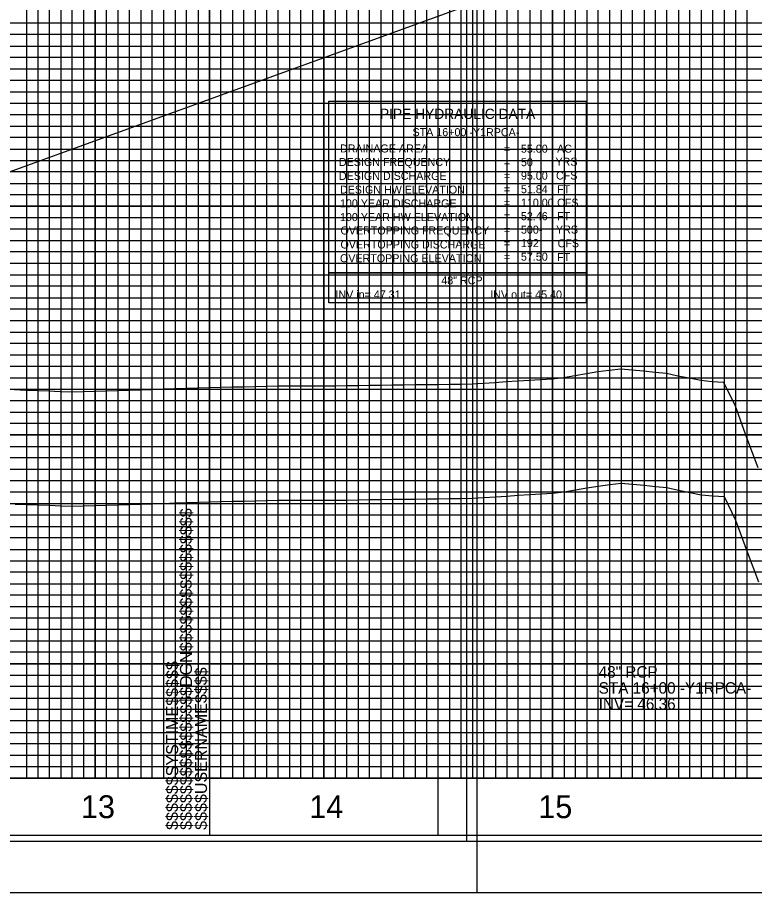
# Model space of a CAD drawing. Extents: x 2345490 to 2445302, y 465165 to 573888.
# Drawn here: x 2412161.4 to 2412483.6, y 544805.5 to 545188 of the extents above; entities that cross this region are included whole.
import ezdxf

# ---------------------------------------------------------------- set-up
doc = ezdxf.new("R2010")
doc.units = 0
for name, color, linetype in [('Old_Level_1', 7, 'Continuous'), ('Old_Level_18', 7, 'Continuous'), ('Old_Level_2', 7, 'Continuous'), ('Old_Level_3', 7, 'Continuous'), ('Old_Level_4', 7, 'Continuous'), ('Old_Level_40', 7, 'Continuous'), ('Old_Level_41', 7, 'Continuous'), ('Old_Level_42', 7, 'Continuous'), ('Old_Level_43', 7, 'Continuous'), ('Old_Level_50', 7, 'Continuous'), ('Old_Level_51', 7, 'Continuous'), ('Old_Level_57', 7, 'Continuous'), ('Old_Level_61', 7, 'Continuous'), ('Old_Level_63', 7, 'Continuous')]:
    doc.layers.add(name, color=color, linetype=linetype)

msp = doc.modelspace()

# ---------------------------------------------------------------- linework, layer by layer
at = {"layer": 'Old_Level_1'}
for points in [[(2412395.325, 544980.14675), (2412400.325, 544980.639), (2412405.325, 544981.4975), (2412410.325, 544982.35575), (2412415.325, 544983.214), (2412420.325, 544983.877), (2412425.325, 544984.47375), (2412430.325, 544984.03575), (2412435.325, 544983.53325), (2412440.325, 544983.03075), (2412445.325, 544982.553), (2412450.325, 544981.4505), (2412455.325, 544980.44225), (2412460.325, 544979.43675), (2412465.325, 544978.88075), (2412470.325, 544978.62875), (2412475.325, 544968.33425), (2412480.325, 544954.416), (2412485.325, 544941.28725)], [(2412160.325, 544975.355), (2412165.325, 544975.16575), (2412170.325, 544974.97675), (2412175.325, 544974.7875), (2412180.325, 544974.59825), (2412185.325, 544974.3785), (2412190.325, 544974.4965), (2412195.325, 544974.651), (2412200.325, 544974.8175), (2412205.325, 544974.984), (2412210.325, 544975.1505), (2412215.325, 544975.31675), (2412220.325, 544975.48325), (2412225.325, 544975.64975), (2412230.325, 544975.81625), (2412235.325, 544975.98275), (2412240.325, 544976.149), (2412245.325, 544976.3), (2412250.325, 544976.417), (2412255.325, 544976.534), (2412260.325, 544976.651), (2412265.325, 544976.768), (2412270.325, 544976.885), (2412275.325, 544976.96675), (2412280.325, 544976.9805), (2412285.325, 544976.994), (2412290.325, 544977.00775), (2412295.325, 544977.02125), (2412300.325, 544977.035), (2412305.325, 544977.10475), (2412310.325, 544977.2005), (2412315.325, 544977.29625), (2412320.325, 544977.3655), (2412325.325, 544977.42425), (2412330.325, 544977.48275), (2412335.325, 544977.5415), (2412340.325, 544977.6), (2412345.325, 544977.65875), (2412350.325, 544977.71725), (2412355.325, 544977.776), (2412360.325, 544977.85375), (2412365.325, 544978.18825), (2412370.325, 544978.51475), (2412375.325, 544978.84125), (2412380.325, 544979.1675), (2412385.325, 544979.494), (2412390.325, 544979.8205), (2412395.325, 544980.14675)]]:
    msp.add_lwpolyline(points, dxfattribs=at)
at = {"layer": 'Old_Level_18'}
msp.add_line((2412245.325, 544830.52975), (2412245.325, 544830.52975), dxfattribs=at)
msp.add_line((2412245.325, 544830.52975), (2412245.325, 544830.52975), dxfattribs=at)
for points in [[(2412345.325, 545880.52975), (2410845.325, 545880.52975), (2410845.325, 544830.52975), (2412345.325, 544830.52975)], [(2413745.325, 545880.52975), (2412245.325, 545880.52975), (2412245.325, 544830.52975), (2413745.325, 544830.52975)]]:
    msp.add_lwpolyline(points, close=True, dxfattribs=at)
at = {"layer": 'Old_Level_2'}
msp.add_line((2412095.325, 545097.802), (2412405.325, 545210.5295), dxfattribs=at)
at = {"layer": 'Old_Level_4'}
for p, q in [((2412297.4775, 545151.48375), (2412409.9775, 545151.48375)), ((2412297.4775, 545076.48375), (2412297.4775, 545151.48375)), ((2412409.9775, 545151.48375), (2412409.9775, 545076.48375)), ((2412409.9775, 545076.48375), (2412297.4775, 545076.48375))]:
    msp.add_line(p, q, dxfattribs=at)
msp.add_lwpolyline([(2412297.4775, 545076.48375), (2412409.9775, 545076.48375), (2412409.9775, 545063.26875), (2412297.4775, 545063.26875)], close=True, dxfattribs=at)
at = {"layer": 'Old_Level_40'}
msp.add_line((2412245.325, 544830.52975), (2412245.325, 544830.52975), dxfattribs=at)
msp.add_line((2412245.325, 544830.52975), (2412245.325, 544830.52975), dxfattribs=at)
msp.add_line((2412245.325, 544830.52975), (2412245.325, 544830.52975), dxfattribs=at)
msp.add_line((2412245.325, 544830.52975), (2412245.325, 544830.52975), dxfattribs=at)
at = {"layer": 'Old_Level_41'}
for p, q in [((2412345.325, 544855.52975), (2410845.325, 544855.52975)), ((2413745.325, 544855.52975), (2412245.325, 544855.52975))]:
    msp.add_line(p, q, dxfattribs=at)
for points in [[(2412295.325, 545880.52975), (2412295.325, 544855.52975), (2412345.325, 544855.52975), (2412345.325, 545880.52975)], [(2412320.325, 544855.52975), (2412320.325, 545880.52975), (2412370.325, 545880.52975), (2412370.325, 544855.52975), (2412420.325, 544855.52975), (2412420.325, 545880.52975), (2412470.325, 545880.52975), (2412470.325, 544855.52975), (2412520.325, 544855.52975), (2412520.325, 545880.52975), (2412570.325, 545880.52975), (2412570.325, 544855.52975), (2412620.325, 544855.52975), (2412620.325, 545880.52975), (2412670.325, 545880.52975), (2412670.325, 544855.52975), (2412720.325, 544855.52975), (2412720.325, 545880.52975), (2412770.325, 545880.52975), (2412770.325, 544855.52975), (2412820.325, 544855.52975), (2412820.325, 545880.52975), (2412870.325, 545880.52975)], [(2412395.325, 545880.52975), (2412395.325, 544855.52975), (2412445.325, 544855.52975), (2412445.325, 545880.52975)], [(2412170.325, 545742.97975), (2412170.325, 544855.52975), (2412220.325, 544855.52975), (2412220.325, 545742.97975)], [(2412270.325, 545742.97975), (2412270.325, 544855.52975)], [(2412345.325, 545180.52975), (2410845.325, 545180.52975), (2410845.325, 545130.52975), (2412345.325, 545130.52975)], [(2413745.325, 545180.52975), (2412245.325, 545180.52975), (2412245.325, 545130.52975), (2413745.325, 545130.52975)], [(2412345.325, 545105.52975), (2410845.325, 545105.52975), (2410845.325, 545155.52975), (2412345.325, 545155.52975)], [(2413745.325, 545105.52975), (2412245.325, 545105.52975), (2412245.325, 545155.52975), (2413745.325, 545155.52975)], [(2412345.325, 545080.52975), (2410845.325, 545080.52975), (2410845.325, 545030.52975), (2412345.325, 545030.52975)], [(2413745.325, 545080.52975), (2412245.325, 545080.52975), (2412245.325, 545030.52975), (2413745.325, 545030.52975)], [(2412345.325, 544980.52975), (2410845.325, 544980.52975), (2410845.325, 544930.52975), (2412345.325, 544930.52975)], [(2413745.325, 544980.52975), (2412245.325, 544980.52975), (2412245.325, 544930.52975), (2413745.325, 544930.52975)], [(2412345.325, 544905.52975), (2410845.325, 544905.52975), (2410845.325, 544955.52975), (2412345.325, 544955.52975)], [(2413745.325, 544905.52975), (2412245.325, 544905.52975), (2412245.325, 544955.52975), (2413745.325, 544955.52975)], [(2412345.325, 544880.52975), (2410845.325, 544880.52975)], [(2413745.325, 544880.52975), (2412245.325, 544880.52975)], [(2412282.825, 544830.52975), (2412282.825, 544830.52975)]]:
    msp.add_lwpolyline(points, dxfattribs=at)
at = {"layer": 'Old_Level_42'}
for points in [[(2412195.325, 545742.97975), (2412195.325, 544855.52975), (2412245.325, 544855.52975), (2412245.325, 545742.97975)], [(2412295.325, 545742.97975), (2412295.325, 544855.52975), (2412345.325, 544855.52975)], [(2412345.325, 545005.52975), (2410845.325, 545005.52975), (2410845.325, 545055.52975), (2412345.325, 545055.52975)], [(2413745.325, 545005.52975), (2412245.325, 545005.52975), (2412245.325, 545055.52975), (2413745.325, 545055.52975)]]:
    msp.add_lwpolyline(points, dxfattribs=at)
at = {"layer": 'Old_Level_43'}
for points in [[(2412300.325, 545880.52975), (2412300.325, 544855.52975), (2412305.325, 544855.52975), (2412305.325, 545880.52975)], [(2412310.325, 545880.52975), (2412310.325, 544855.52975), (2412315.325, 544855.52975), (2412315.325, 545880.52975)], [(2412325.325, 545880.52975), (2412325.325, 544855.52975), (2412330.325, 544855.52975), (2412330.325, 545880.52975)], [(2412335.325, 545880.52975), (2412335.325, 544855.52975), (2412340.325, 544855.52975), (2412340.325, 545880.52975)], [(2412350.325, 545880.52975), (2412350.325, 544855.52975), (2412355.325, 544855.52975), (2412355.325, 545880.52975)], [(2412360.325, 545880.52975), (2412360.325, 544855.52975), (2412365.325, 544855.52975), (2412365.325, 545880.52975)], [(2412375.325, 545880.52975), (2412375.325, 544855.52975), (2412380.325, 544855.52975), (2412380.325, 545880.52975)], [(2412385.325, 545880.52975), (2412385.325, 544855.52975), (2412390.325, 544855.52975), (2412390.325, 545880.52975)], [(2412400.325, 545880.52975), (2412400.325, 544855.52975), (2412405.325, 544855.52975), (2412405.325, 545880.52975)], [(2412410.325, 545880.52975), (2412410.325, 544855.52975), (2412415.325, 544855.52975), (2412415.325, 545880.52975)], [(2412425.325, 545880.52975), (2412425.325, 544855.52975), (2412430.325, 544855.52975), (2412430.325, 545880.52975)], [(2412435.325, 545880.52975), (2412435.325, 544855.52975), (2412440.325, 544855.52975), (2412440.325, 545880.52975)], [(2412450.325, 545880.52975), (2412450.325, 544855.52975), (2412455.325, 544855.52975), (2412455.325, 545880.52975)], [(2412460.325, 544855.52975), (2412465.325, 544855.52975), (2412465.325, 545880.52975)], [(2412460.325, 545880.52975), (2412460.325, 544855.52975)], [(2412475.325, 545880.52975), (2412475.325, 544855.52975), (2412480.325, 544855.52975), (2412480.325, 545880.52975)], [(2412165.325, 545742.97975), (2412165.325, 544855.52975), (2412175.325, 544855.52975), (2412175.325, 545742.97975)], [(2412180.325, 545742.97975), (2412180.325, 544855.52975), (2412185.325, 544855.52975), (2412185.325, 545742.97975)], [(2412190.325, 545742.97975), (2412190.325, 544855.52975), (2412200.325, 544855.52975), (2412200.325, 545742.97975)], [(2412205.325, 545742.97975), (2412205.325, 544855.52975), (2412210.325, 544855.52975), (2412210.325, 545742.97975)], [(2412215.325, 545742.97975), (2412215.325, 544855.52975), (2412225.325, 544855.52975), (2412225.325, 545742.97975)], [(2412230.325, 545742.97975), (2412230.325, 544855.52975)], [(2412230.325, 544855.52975), (2412235.325, 544855.52975), (2412235.325, 545742.97975)], [(2412240.325, 545742.97975), (2412240.325, 544855.52975), (2412250.325, 544855.52975), (2412250.325, 545742.97975)], [(2412255.325, 545742.97975), (2412255.325, 544855.52975), (2412260.325, 544855.52975), (2412260.325, 545742.97975)], [(2412265.325, 545742.97975), (2412265.325, 544855.52975), (2412275.325, 544855.52975), (2412275.325, 545742.97975)], [(2412280.325, 545742.97975), (2412280.325, 544855.52975), (2412285.325, 544855.52975), (2412285.325, 545742.97975)], [(2412290.325, 545742.97975), (2412290.325, 544855.52975), (2412300.325, 544855.52975)], [(2412295.325, 545185.52975), (2410895.325, 545185.52975), (2410895.325, 545175.52975), (2412295.325, 545175.52975)], [(2413695.325, 545185.52975), (2412295.325, 545185.52975), (2412295.325, 545175.52975), (2413695.325, 545175.52975)], [(2412295.325, 545170.52975), (2410895.325, 545170.52975), (2410895.325, 545165.52975), (2412295.325, 545165.52975)], [(2413695.325, 545170.52975), (2412295.325, 545170.52975), (2412295.325, 545165.52975), (2413695.325, 545165.52975)], [(2412295.325, 545160.52975), (2410895.325, 545160.52975), (2410895.325, 545150.52975), (2412295.325, 545150.52975)], [(2413695.325, 545160.52975), (2412295.325, 545160.52975), (2412295.325, 545150.52975), (2413695.325, 545150.52975)], [(2412295.325, 545145.52975), (2410895.325, 545145.52975), (2410895.325, 545140.52975), (2412295.325, 545140.52975)], [(2413695.325, 545145.52975), (2412295.325, 545145.52975), (2412295.325, 545140.52975), (2413695.325, 545140.52975)], [(2412295.325, 545135.52975), (2410895.325, 545135.52975), (2410895.325, 545125.52975), (2412295.325, 545125.52975)], [(2413695.325, 545135.52975), (2412295.325, 545135.52975), (2412295.325, 545125.52975), (2413695.325, 545125.52975)], [(2412295.325, 545120.52975), (2410895.325, 545120.52975), (2410895.325, 545115.52975), (2412295.325, 545115.52975)], [(2413695.325, 545120.52975), (2412295.325, 545120.52975), (2412295.325, 545115.52975), (2413695.325, 545115.52975)], [(2412295.325, 545110.52975), (2410895.325, 545110.52975), (2410895.325, 545100.52975), (2412295.325, 545100.52975)], [(2413695.325, 545110.52975), (2412295.325, 545110.52975), (2412295.325, 545100.52975), (2413695.325, 545100.52975)], [(2412295.325, 545095.52975), (2410895.325, 545095.52975), (2410895.325, 545090.52975), (2412295.325, 545090.52975)], [(2413695.325, 545095.52975), (2412295.325, 545095.52975), (2412295.325, 545090.52975), (2413695.325, 545090.52975)], [(2412295.325, 545085.52975), (2410895.325, 545085.52975), (2410895.325, 545075.52975), (2412295.325, 545075.52975)], [(2413695.325, 545085.52975), (2412295.325, 545085.52975), (2412295.325, 545075.52975), (2413695.325, 545075.52975)], [(2412295.325, 545070.52975), (2410895.325, 545070.52975), (2410895.325, 545065.52975), (2412295.325, 545065.52975)], [(2413695.325, 545070.52975), (2412295.325, 545070.52975), (2412295.325, 545065.52975), (2413695.325, 545065.52975)], [(2412295.325, 545060.52975), (2410895.325, 545060.52975)], [(2413695.325, 545060.52975), (2412295.325, 545060.52975)], [(2410895.325, 545050.52975), (2412295.325, 545050.52975)], [(2412295.325, 545050.52975), (2413695.325, 545050.52975)], [(2412295.325, 545045.52975), (2410895.325, 545045.52975), (2410895.325, 545040.52975), (2412295.325, 545040.52975)], [(2413695.325, 545045.52975), (2412295.325, 545045.52975), (2412295.325, 545040.52975), (2413695.325, 545040.52975)], [(2412295.325, 545035.52975), (2410895.325, 545035.52975)], [(2413695.325, 545035.52975), (2412295.325, 545035.52975)], [(2410895.325, 545025.52975), (2412295.325, 545025.52975)], [(2412295.325, 545025.52975), (2413695.325, 545025.52975)], [(2412295.325, 545020.52975), (2410895.325, 545020.52975), (2410895.325, 545015.52975), (2412295.325, 545015.52975)], [(2413695.325, 545020.52975), (2412295.325, 545020.52975), (2412295.325, 545015.52975), (2413695.325, 545015.52975)], [(2412295.325, 545010.52975), (2410895.325, 545010.52975), (2410895.325, 545000.52975), (2412295.325, 545000.52975)], [(2413695.325, 545010.52975), (2412295.325, 545010.52975), (2412295.325, 545000.52975), (2413695.325, 545000.52975)], [(2412295.325, 544995.52975), (2410895.325, 544995.52975), (2410895.325, 544990.52975), (2412295.325, 544990.52975)], [(2413695.325, 544995.52975), (2412295.325, 544995.52975), (2412295.325, 544990.52975), (2413695.325, 544990.52975)], [(2412295.325, 544985.52975), (2410895.325, 544985.52975), (2410895.325, 544975.52975), (2412295.325, 544975.52975)], [(2413695.325, 544985.52975), (2412295.325, 544985.52975), (2412295.325, 544975.52975), (2413695.325, 544975.52975)], [(2412295.325, 544970.52975), (2410895.325, 544970.52975), (2410895.325, 544965.52975), (2412295.325, 544965.52975)], [(2413695.325, 544970.52975), (2412295.325, 544970.52975), (2412295.325, 544965.52975), (2413695.325, 544965.52975)], [(2412295.325, 544960.52975), (2410895.325, 544960.52975), (2410895.325, 544950.52975), (2412295.325, 544950.52975)], [(2413695.325, 544960.52975), (2412295.325, 544960.52975), (2412295.325, 544950.52975), (2413695.325, 544950.52975)], [(2412295.325, 544945.52975), (2410895.325, 544945.52975), (2410895.325, 544940.52975), (2412295.325, 544940.52975)], [(2413695.325, 544945.52975), (2412295.325, 544945.52975), (2412295.325, 544940.52975), (2413695.325, 544940.52975)], [(2412295.325, 544935.52975), (2410895.325, 544935.52975), (2410895.325, 544925.52975), (2412295.325, 544925.52975)], [(2413695.325, 544935.52975), (2412295.325, 544935.52975), (2412295.325, 544925.52975), (2413695.325, 544925.52975)], [(2412295.325, 544920.52975), (2410895.325, 544920.52975), (2410895.325, 544915.52975), (2412295.325, 544915.52975)], [(2413695.325, 544920.52975), (2412295.325, 544920.52975), (2412295.325, 544915.52975), (2413695.325, 544915.52975)], [(2412295.325, 544910.52975), (2410895.325, 544910.52975), (2410895.325, 544900.52975), (2412295.325, 544900.52975)], [(2413695.325, 544910.52975), (2412295.325, 544910.52975), (2412295.325, 544900.52975), (2413695.325, 544900.52975)], [(2412295.325, 544895.52975), (2410895.325, 544895.52975), (2410895.325, 544890.52975), (2412295.325, 544890.52975)], [(2413695.325, 544895.52975), (2412295.325, 544895.52975), (2412295.325, 544890.52975), (2413695.325, 544890.52975)], [(2412295.325, 544885.52975), (2410895.325, 544885.52975), (2410895.325, 544875.52975), (2412295.325, 544875.52975)], [(2413695.325, 544885.52975), (2412295.325, 544885.52975), (2412295.325, 544875.52975), (2413695.325, 544875.52975)], [(2412295.325, 544870.52975), (2410895.325, 544870.52975), (2410895.325, 544865.52975), (2412295.325, 544865.52975)], [(2413695.325, 544870.52975), (2412295.325, 544870.52975), (2412295.325, 544865.52975), (2413695.325, 544865.52975)], [(2412295.325, 544860.52975), (2410895.325, 544860.52975)], [(2413695.325, 544860.52975), (2412295.325, 544860.52975)]]:
    msp.add_lwpolyline(points, dxfattribs=at)
at = {"layer": 'Old_Level_50'}
for points in [[(2412357.825, 545883.07975), (2410691.325, 545883.07975), (2410691.325, 544827.97975), (2412357.825, 544827.97975)], [(2413757.825, 545883.07975), (2412091.325, 545883.07975), (2412091.325, 544827.97975), (2413757.825, 544827.97975)]]:
    msp.add_lwpolyline(points, close=True, dxfattribs=at)
at = {"layer": 'Old_Level_51'}
for points in [[(2412362.325, 545905.52975), (2410678.325, 545905.52975), (2410678.325, 544805.52975), (2412362.325, 544805.52975)], [(2413762.325, 545905.52975), (2412078.325, 545905.52975), (2412078.325, 544805.52975), (2413762.325, 544805.52975)]]:
    msp.add_lwpolyline(points, close=True, dxfattribs=at)
at = {"layer": 'Old_Level_57'}
for p, q in [((2412195.32475, 544855.62975), (2412195.32475, 545405.62975)), ((2412195.32475, 544855.52975), (2412195.32475, 545405.52975)), ((2412295.32475, 544855.62975), (2412295.32475, 545405.62975)), ((2412295.32475, 544855.52975), (2412295.32475, 545405.52975)), ((2412395.32475, 544855.62975), (2412395.32475, 545405.62975)), ((2412395.32475, 544855.52975), (2412395.32475, 545405.52975)), ((2410845.32525, 545155.52975), (2417795.32475, 545155.52975)), ((2410845.32525, 545105.52975), (2417795.32475, 545105.52975)), ((2410845.32525, 545055.52975), (2417795.32475, 545055.52975)), ((2410845.32525, 545005.52975), (2417795.32475, 545005.52975)), ((2410845.32525, 544955.52975), (2417795.32475, 544955.52975)), ((2410845.325, 544905.52975), (2417795.32475, 544905.52975)), ((2410845.32525, 544855.52975), (2417795.32475, 544855.52975))]:
    msp.add_line(p, q, dxfattribs=at)
at = {"layer": 'Old_Level_61'}
for points in [[(2412395.105, 545030.14625), (2412400.105, 545030.6385), (2412405.105, 545031.497), (2412410.105, 545032.35525), (2412415.105, 545033.2135), (2412420.105, 545033.8765), (2412425.105, 545034.47325), (2412430.105, 545034.03525), (2412435.105, 545033.53275), (2412440.105, 545033.03025), (2412445.105, 545032.5525), (2412450.105, 545031.45), (2412455.105, 545030.44175), (2412460.105, 545029.43625), (2412465.105, 545028.88025), (2412470.105, 545028.62825), (2412475.105, 545018.33375), (2412480.105, 545004.4155), (2412485.105, 544991.28675)], [(2412160.105, 545025.3545), (2412165.105, 545025.16525), (2412170.105, 545024.97625), (2412175.105, 545024.787), (2412180.105, 545024.59775), (2412185.105, 545024.378), (2412190.105, 545024.496), (2412195.105, 545024.6505), (2412200.105, 545024.817), (2412205.105, 545024.9835), (2412210.105, 545025.15), (2412215.105, 545025.31625), (2412220.105, 545025.48275), (2412225.105, 545025.64925), (2412230.105, 545025.81575), (2412235.105, 545025.98225), (2412240.105, 545026.1485), (2412245.105, 545026.2995), (2412250.105, 545026.4165), (2412255.105, 545026.5335), (2412260.105, 545026.6505), (2412265.105, 545026.7675), (2412270.105, 545026.8845), (2412275.105, 545026.96625), (2412280.105, 545026.98), (2412285.105, 545026.9935), (2412290.105, 545027.00725), (2412295.105, 545027.02075), (2412300.105, 545027.0345), (2412305.105, 545027.10425), (2412310.105, 545027.2), (2412315.105, 545027.29575), (2412320.105, 545027.365), (2412325.105, 545027.42375), (2412330.105, 545027.48225), (2412335.105, 545027.541), (2412340.105, 545027.5995), (2412345.105, 545027.65825), (2412350.105, 545027.71675), (2412355.105, 545027.7755), (2412360.105, 545027.85325), (2412365.105, 545028.18775), (2412370.105, 545028.51425), (2412375.105, 545028.84075), (2412380.105, 545029.167), (2412385.105, 545029.4935), (2412390.105, 545029.82), (2412395.105, 545030.14625)]]:
    msp.add_lwpolyline(points, dxfattribs=at)
at = {"layer": 'Old_Level_63'}
msp.add_line((2410895.325, 544855.52975), (2417769.23375, 544855.52975), dxfattribs=at)

# ---------------------------------------------------------------- texts
at = {"layer": 'Old_Level_1'}
for s, p in [('13', (2412189.131, 544838.0295)), ('14', (2412288.9735, 544838.0295)), ('15', (2412389.066, 544838.0295))]:
    msp.add_text(s, height=10.000001, dxfattribs=at).set_placement(p)
at = {"layer": 'Old_Level_3'}
for s, height, p in [('48" RCP', 4.999999, (2412415.475, 544899.4645)), ('STA 16+00 -Y1RPCA-', 4.9999995, (2412415.475, 544892.4645)), ('INV= 46.36', 4.999999, (2412415.475, 544885.4645))]:
    msp.add_text(s, height=height, dxfattribs=at).set_placement(p)
at = {"layer": 'Old_Level_4'}
for s, height, p in [('PIPE HYDRAULIC DATA', 4.49985, (2412319.8775, 545143.65875)), ('STA 16+00 -Y1RPCA-', 3.4998, (2412334.09825, 545136.15825)), ('DRAINAGE AREA', 3.49995, (2412302.3775, 545129.03375)), ('=        ', 3.49995, (2412374.0275, 545128.93375)), ('55.00', 3.49995, (2412381.488, 545128.93325)), ('AC', 3.49995, (2412397.3025, 545128.93375)), ('DESIGN FREQUENCY', 3.49995, (2412301.9275, 545123.10875)), ('=        ', 3.49995, (2412374.0275, 545123.03375)), ('50', 3.49995, (2412381.488, 545123.03325)), ('YRS', 3.49995, (2412396.6025, 545123.23375)), ('DESIGN DISCHARGE', 3.49995, (2412301.9275, 545117.03375)), ('95.00', 3.49995, (2412381.488, 545117.13325)), ('CFS', 3.49995, (2412396.8275, 545117.20875)), ('=        ', 3.49995, (2412374.0275, 545117.13375)), ('DESIGN HW ELEVATION', 3.49995, (2412302.3775, 545111.03375)), ('=        ', 3.49995, (2412374.0275, 545111.23375)), ('51.84', 3.49995, (2412381.488, 545111.23325)), ('FT', 3.49995, (2412397.3025, 545111.23375)), ('100 YEAR DISCHARGE', 3.49995, (2412302.3775, 545105.03375)), ('110.00', 3.49995, (2412381.488, 545105.33325)), ('CFS', 3.49995, (2412397.3025, 545105.33375)), ('=        ', 3.49995, (2412374.0275, 545105.33375)), ('100 YEAR HW ELEVATION', 3.49995, (2412302.3775, 545099.03375)), ('=        ', 3.49995, (2412374.0275, 545099.43375)), ('52.46', 3.49995, (2412381.488, 545099.4335)), ('FT', 3.49995, (2412397.3025, 545099.43375)), ('500-', 3.49995, (2412381.488, 545093.5335)), ('YRS', 3.49995, (2412396.8275, 545093.58375)), ('OVERTOPPING FREQUENCY', 3.49995, (2412302.6025, 545093.18375)), ('=        ', 3.49995, (2412374.0275, 545093.53375)), ('OVERTOPPING DISCHARGE', 3.49995, (2412302.6025, 545087.05875)), ('=        ', 3.49995, (2412374.0275, 545087.63375)), ('192', 3.49995, (2412381.488, 545087.6335)), ('CFS', 3.49995, (2412397.5275, 545087.55875)), ('OVERTOPPING ELEVATION', 3.49995, (2412302.3775, 545081.03375)), ('=        ', 3.49995, (2412374.0275, 545081.73375)), ('57.50', 3.49995, (2412381.488, 545081.7335)), ('FT', 3.49995, (2412397.3025, 545081.53375)), ('48" RCP', 3.4998, (2412346.68325, 545071.3815)), ('INV in= 47.31', 3.4998, (2412300.41, 545065.19575)), ('INV out= 45.40', 3.4998, (2412368.08675, 545065.19575))]:
    msp.add_text(s, height=height, dxfattribs=at).set_placement(p)
at = {"layer": 'Old_Level_41'}
for s, p in [('$$$$$$$$$$$$$$$$DGN$$$$$$$$$$$$$$$$', (2412237.675, 544832.89225)), ('$$$$$$SYSTIME$$$$$', (2412231.625, 544832.89225)), ('$$$$USERNAME$$$$', (2412244.25, 544832.90475))]:
    msp.add_text(s, height=5.25, rotation=90, dxfattribs=at).set_placement(p)

doc.saveas('drawing.dxf')
